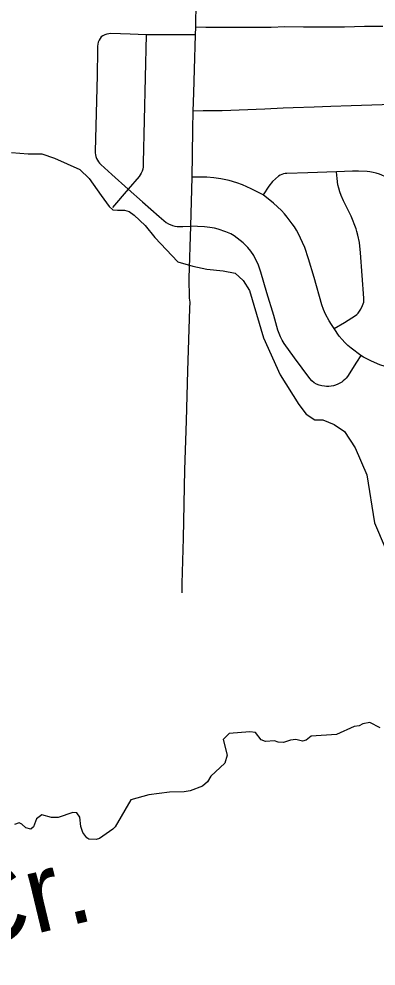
# Model space of a CAD drawing. Extents: x -19 to 366, y -4 to 359.
# Drawn here: x 151.994 to 152.36, y 184.836 to 185.808 of the extents above; entities that cross this region are included whole.
import ezdxf

# ---------------------------------------------------------------- set-up
doc = ezdxf.new("R2010")
doc.units = 0
for name, color, linetype in [('R_Striping', 7, 'Continuous'), ('R_Temp Easement', 7, 'Continuous'), ('Sheet Fence', 7, 'Continuous')]:
    doc.layers.add(name, color=color, linetype=linetype)

msp = doc.modelspace()

# ---------------------------------------------------------------- linework, layer by layer
at = {"layer": 'R_Striping'}
for points in [[(152.17752, 185.89899), (152.17719, 185.87591), (152.17568, 185.82583), (152.1751, 185.79925)], [(152.1751, 185.79925), (152.17479, 185.79123)], [(152.36743, 185.79978), (152.34865, 185.7998), (152.32811, 185.79931), (152.28594, 185.79916), (152.26705, 185.79963), (152.25295, 185.799), (152.2369, 185.79876), (152.20078, 185.79899), (152.18574, 185.79889), (152.1751, 185.79925)], [(152.12477, 185.79121), (152.10819, 185.79218), (152.08835, 185.7926), (152.08628, 185.79235), (152.08423, 185.79188), (152.08224, 185.7912), (152.08035, 185.79031), (152.07855, 185.78923), (152.07735, 185.78756)], [(152.12477, 185.79121), (152.12158, 185.66018), (152.12167, 185.658), (152.12152, 185.65583), (152.12113, 185.65368), (152.12051, 185.65159), (152.11967, 185.64958), (152.11861, 185.64767), (152.11736, 185.64589), (152.10633, 185.63313)], [(152.17479, 185.79123), (152.12477, 185.79121)], [(152.17479, 185.79123), (152.17393, 185.75581), (152.17308, 185.73188), (152.17263, 185.71293)], [(152.07735, 185.78756), (152.07634, 185.78577), (152.07554, 185.78386), (152.07499, 185.78188), (152.07467, 185.77985), (152.07459, 185.77779), (152.07474, 185.77574), (152.07425, 185.7495), (152.07215, 185.67212), (152.07226, 185.67018), (152.07255, 185.66826), (152.07306, 185.66637), (152.07373, 185.66455), (152.07456, 185.6628), (152.07558, 185.66114), (152.07677, 185.65959), (152.07809, 185.65816), (152.08933, 185.64801), (152.10633, 185.63313)], [(152.45769, 185.72294), (152.43923, 185.72232), (152.40875, 185.72093), (152.33481, 185.71839), (152.31408, 185.71792), (152.29706, 185.71701), (152.27535, 185.71658), (152.26515, 185.71624), (152.24626, 185.71523), (152.2025, 185.71347), (152.18313, 185.71328), (152.17263, 185.71293)], [(152.17263, 185.71293), (152.17204, 185.69453), (152.17186, 185.6682), (152.17141, 185.64523)], [(152.17141, 185.64523), (152.17006, 185.59499)], [(152.24479, 185.62722), (152.23243, 185.63348), (152.22347, 185.63762), (152.2178, 185.63967), (152.20973, 185.64187), (152.20139, 185.64368), (152.19423, 185.64469), (152.18673, 185.64517), (152.17141, 185.64523)], [(152.31976, 185.65076), (152.29044, 185.64989), (152.26898, 185.64925), (152.26718, 185.64902), (152.26542, 185.6486), (152.26371, 185.64799), (152.26208, 185.64721), (152.26054, 185.64626), (152.2541, 185.64081), (152.25057, 185.63603), (152.24479, 185.62722)], [(152.31752, 185.49018), (152.32801, 185.49634), (152.33929, 185.50335), (152.34082, 185.50455), (152.3422, 185.50589), (152.34368, 185.50772), (152.34493, 185.50972), (152.34675, 185.51357), (152.34741, 185.51537), (152.34785, 185.51723), (152.34808, 185.51912), (152.34812, 185.52103), (152.3445, 185.56776), (152.34335, 185.57828), (152.34182, 185.58593), (152.3409, 185.58971), (152.34009, 185.5923), (152.33483, 185.60522), (152.3272, 185.62104), (152.32482, 185.62639), (152.32338, 185.63025), (152.32215, 185.63414), (152.32136, 185.63744), (152.32044, 185.64385), (152.31976, 185.65076)], [(152.38785, 185.63463), (152.37892, 185.64102), (152.3748, 185.64364), (152.37191, 185.64498), (152.36388, 185.64823), (152.36044, 185.64942), (152.35738, 185.65025), (152.35426, 185.65085), (152.35153, 185.65117), (152.34263, 185.65161), (152.33619, 185.65148), (152.31976, 185.65076)], [(152.10633, 185.63313), (152.08993, 185.61435)], [(152.10633, 185.63313), (152.12077, 185.61996), (152.13801, 185.60501), (152.14527, 185.59885), (152.1474, 185.59729), (152.15169, 185.59568), (152.154, 185.59513), (152.15636, 185.5948), (152.16233, 185.59475), (152.17006, 185.59499)], [(152.31752, 185.49018), (152.31475, 185.49412), (152.31224, 185.49808), (152.30867, 185.50489), (152.30663, 185.50963), (152.3049, 185.51448), (152.29694, 185.54242), (152.29118, 185.56162), (152.28726, 185.573), (152.28509, 185.57838), (152.28087, 185.58726), (152.27892, 185.59078), (152.2768, 185.59421), (152.27452, 185.59752), (152.26946, 185.60439), (152.26659, 185.60787), (152.26348, 185.61113), (152.25944, 185.61505), (152.2552, 185.61878), (152.24479, 185.62722)], [(152.17006, 185.59499), (152.16838, 185.54186)], [(152.34473, 185.46225), (152.34046, 185.45538), (152.33104, 185.44086), (152.32979, 185.43922), (152.32841, 185.43771), (152.32687, 185.43634), (152.32522, 185.43514), (152.32325, 185.4339), (152.32115, 185.43285), (152.31899, 185.43199), (152.31674, 185.43134), (152.31446, 185.43088), (152.31214, 185.43064), (152.30982, 185.4306), (152.3075, 185.43078), (152.30471, 185.43127), (152.30199, 185.43204), (152.29938, 185.43309), (152.29687, 185.43439), (152.29452, 185.43638), (152.29239, 185.4386), (152.27681, 185.45991), (152.26625, 185.47481), (152.26431, 185.47803), (152.26258, 185.48137), (152.26105, 185.48482), (152.25978, 185.48837), (152.25557, 185.50331), (152.24849, 185.52652), (152.2423, 185.54797), (152.24098, 185.552), (152.23944, 185.55594), (152.23766, 185.55979), (152.23493, 185.56481), (152.23188, 185.56954), (152.22885, 185.57326), (152.224, 185.57784), (152.2149, 185.58518), (152.21151, 185.58719), (152.20649, 185.58934), (152.1985, 185.59192), (152.19471, 185.59284), (152.19011, 185.59374), (152.18437, 185.59428), (152.17006, 185.59499)], [(152.16838, 185.54186), (152.16867, 185.52118), (152.16939, 185.51697), (152.16918, 185.51044), (152.1672, 185.44668), (152.1658, 185.39527), (152.16407, 185.34515), (152.16254, 185.27501), (152.16107, 185.22849), (152.16124, 185.21877)], [(152.34473, 185.46225), (152.33492, 185.46982), (152.33166, 185.47265), (152.32854, 185.47563), (152.32556, 185.47876), (152.32276, 185.48203), (152.31752, 185.49018)], [(152.39449, 185.44663), (152.38632, 185.44736), (152.38075, 185.44835), (152.37524, 185.44957), (152.36977, 185.45103), (152.36437, 185.45272), (152.35592, 185.45642), (152.34765, 185.4605), (152.34473, 185.46225)]]:
    msp.add_lwpolyline(points, dxfattribs=at)
at = {"layer": 'R_Temp Easement'}
for points in [[(151.98662, 185.6706), (152.00358, 185.66929), (152.0175, 185.66929), (152.03055, 185.66494), (152.05665, 185.65319), (152.06622, 185.64405), (152.0784, 185.62664), (152.08667, 185.61532), (152.09058, 185.61184), (152.09537, 185.6114), (152.10233, 185.6114), (152.10711, 185.6101), (152.11233, 185.60618), (152.12364, 185.59573), (152.13365, 185.58355), (152.15714, 185.5583), (152.17236, 185.55395), (152.18672, 185.5509), (152.20369, 185.54916), (152.21587, 185.54699), (152.22413, 185.53915), (152.23066, 185.52914), (152.24501, 185.48039), (152.26198, 185.44253), (152.28112, 185.41206), (152.28895, 185.40205), (152.29765, 185.39639), (152.30591, 185.39639), (152.31766, 185.3916), (152.3281, 185.3842), (152.33897, 185.36766), (152.35115, 185.33981), (152.35898, 185.29062), (152.36986, 185.26494)], [(152.36481, 185.08019), (152.35419, 185.08565), (152.3468, 185.08428), (152.34302, 185.08237), (152.33791, 185.08177), (152.31994, 185.07352), (152.29399, 185.07169), (152.2887, 185.06748), (152.28491, 185.06651), (152.27809, 185.06819), (152.27278, 185.06779), (152.26541, 185.06509), (152.2601, 185.06545), (152.2563, 185.06695), (152.24702, 185.06614), (152.24266, 185.06783), (152.23676, 185.0754), (152.23088, 185.07632), (152.20967, 185.07432), (152.20363, 185.06821), (152.20786, 185.05228), (152.20523, 185.04391), (152.19107, 185.03055), (152.18749, 185.02503), (152.18258, 185.02045), (152.16991, 185.01564), (152.16366, 185.01447), (152.14869, 185.0144), (152.1273, 185.01164), (152.10875, 185.00642), (152.09274, 184.97881), (152.09048, 184.97633), (152.07687, 184.96677), (152.07347, 184.96562), (152.06589, 184.96615), (152.06361, 184.96747), (152.0598, 184.97296), (152.0575, 184.97902), (152.05652, 184.9887)], [(152.05652, 184.9887), (152.05347, 184.99305), (152.0495, 184.99341), (152.03436, 184.98821), (152.02754, 184.98837), (152.01767, 184.99117), (152.0122, 184.98697), (152.00919, 184.9786), (152.00617, 184.9765), (152.00124, 184.9778), (151.99706, 184.98158), (151.99421, 184.9827), (151.98948, 184.98097)]]:
    msp.add_lwpolyline(points, dxfattribs=at)
at = {"layer": 'Sheet Fence'}
for points in [[(154.11585, 1.87092), (153.9063, 10.48743), (153.69602, 19.10409), (153.48501, 27.72087), (153.27327, 36.3378), (153.0608, 44.95486), (152.84759, 53.57206), (152.63366, 62.1894), (152.419, 70.80688), (152.20362, 79.42449), (151.98751, 88.04225), (151.77068, 96.66014), (151.55312, 105.27817), (151.33484, 113.89634), (151.11584, 122.51465), (150.89612, 131.13311), (150.67568, 139.7517), (150.45452, 148.37043), (150.23264, 156.98931), (150.01005, 165.60832), (149.78674, 174.22748), (149.56272, 182.84677), (149.33799, 191.46621), (149.11254, 200.0858), (148.88638, 208.70552), (148.65952, 217.32539), (148.43194, 225.9454), (148.20366, 234.56555), (147.97466, 243.18584), (147.74497, 251.80628), (147.51457, 260.42687), (147.28346, 269.04759), (147.05165, 277.66846), (146.81914, 286.28948), (146.58593, 294.91064), (146.35202, 303.53194), (146.11742, 312.15339), (145.88211, 320.77499), (145.64611, 329.39673), (145.40941, 338.01861), (145.17202, 346.64065)], [(0, 180.89994), (7.12284, 180.90436), (14.24566, 180.9176), (21.36847, 180.93968), (28.49124, 180.97058), (35.61397, 181.01031), (42.73664, 181.05888), (49.85925, 181.11627), (56.98178, 181.18249), (64.10422, 181.25754), (71.22656, 181.34142), (78.3488, 181.43413), (85.47091, 181.53567), (92.5929, 181.64603), (99.71474, 181.76523), (106.83643, 181.89325), (113.95795, 182.0301), (121.0793, 182.17578), (128.20046, 182.33029), (135.32143, 182.49362), (142.44218, 182.66579), (149.56272, 182.84677), (156.68303, 183.03659), (163.8031, 183.23523), (170.92291, 183.4427), (178.04247, 183.65899), (185.16175, 183.88411), (192.28074, 184.11805), (199.39944, 184.36082), (206.51784, 184.61242), (213.63591, 184.87283), (220.75366, 185.14207), (227.87107, 185.42014), (234.98813, 185.70702), (242.10483, 186.00273), (249.22115, 186.30726), (256.33709, 186.62061), (263.45264, 186.94279), (270.56779, 187.27378), (277.68251, 187.61359), (284.79682, 187.96222), (291.91068, 188.31967), (299.02409, 188.68594), (306.13705, 189.06103), (313.24954, 189.44494), (320.36154, 189.83766), (327.47305, 190.23919), (334.58406, 190.64954), (341.69455, 191.06871)]]:
    msp.add_spline(points, degree=3, dxfattribs=at)

# ---------------------------------------------------------------- texts
at = {"layer": 'R_Temp Easement'}
msp.add_text('Cr.', height=0.08, rotation=13.50449, dxfattribs=at).set_placement((151.93518, 184.85058))

doc.saveas('drawing.dxf')
